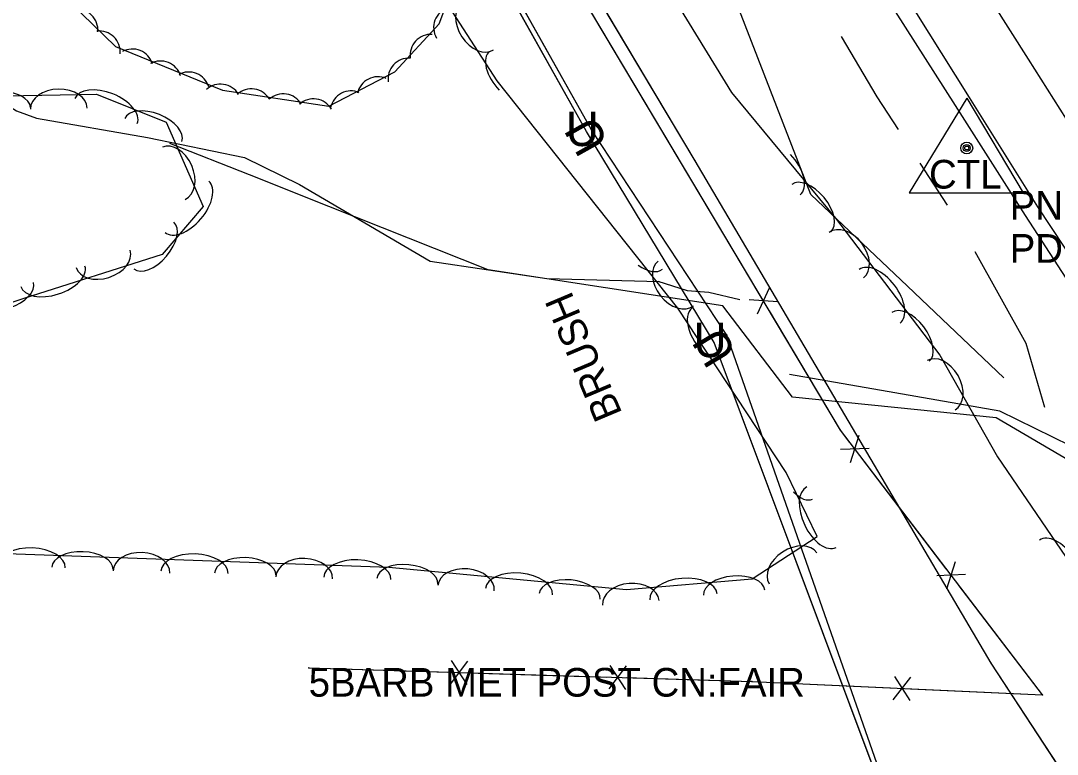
# Model space of a CAD drawing. Extents: x 954793 to 988390, y 1867850 to 1924428.
# Drawn here: x 960117.4 to 960298.2, y 1909669.6 to 1909797.5 of the extents above; entities that cross this region are included whole.
import ezdxf

# ---------------------------------------------------------------- set-up
doc = ezdxf.new("R2010")
doc.units = 0
for name, color, linetype in [('Default', 7, 'Continuous'), ('S_DITCHLINE', 7, 'Continuous'), ('S_EDGE_PAVEMENT', 7, 'Continuous'), ('S_FENCE', 7, 'Continuous'), ('S_FENCE_ANNOT', 7, 'Continuous'), ('S_FIBER_OPTIC_CABLE', 7, 'Continuous'), ('S_MSC_PT_SYM', 7, 'Continuous'), ('S_PAVEMENT_CROWN', 7, 'Continuous'), ('S_PRIMARY_CTL', 7, 'Continuous'), ('S_PRIMARY_CTL_ANNOT', 7, 'Continuous'), ('S_SHOULDER', 7, 'Continuous'), ('S_STREAM', 7, 'Continuous'), ('S_TREE', 7, 'Continuous'), ('S_TREE_ANNOT', 7, 'Continuous'), ('S_UNDERGROUND_CABLE', 7, 'Continuous'), ('S_UTL_PT_SYM', 7, 'Continuous'), ('S_WATER_UTILITIES', 7, 'Continuous')]:
    doc.layers.add(name, color=color, linetype=linetype)

msp = doc.modelspace()

# ---------------------------------------------------------------- linework, layer by layer
at = {"layer": 'S_DITCHLINE'}
for points in [[(960288.89, 1909735.27), (960272.05, 1909751.24), (960255.2, 1909767.22), (960247.06, 1909788.23), (960238.92, 1909809.24), (960229.98, 1909826.34), (960221.03, 1909843.44), (960212.08, 1909860.53), (960203.14, 1909877.63), (960196.36, 1909895.26), (960189.58, 1909912.88), (960182.79, 1909930.51), (960176.01, 1909948.14), (960169.11, 1909966.22), (960162.2, 1909984.3), (960155.29, 1910002.37), (960148.38, 1910020.45), (960143.56, 1910034.82), (960138.73, 1910049.2), (960133.9, 1910063.57), (960129.08, 1910077.94)], [(960318.07, 1909715.84), (960313.1, 1909713.33), (960300.33, 1909720.8), (960287.55, 1909728.28), (960269.78, 1909730.09), (960252, 1909731.9), (960239.83, 1909747.84), (960219.37, 1909750.98), (960198.9, 1909754.11), (960185.02, 1909759.62), (960171.13, 1909765.13), (960157.25, 1909770.63), (960143.36, 1909776.14)], [(960316.28, 1909718.75), (960312.83, 1909717.39), (960300.5, 1909723.41), (960288.16, 1909729.43), (960269.83, 1909732.63), (960251.5, 1909735.83)]]:
    msp.add_lwpolyline(points, dxfattribs=at)
at = {"layer": 'S_EDGE_PAVEMENT'}
msp.add_lwpolyline([(960400.75, 1909610.14), (960389.66, 1909626.2), (960376.51, 1909645.12), (960363.35, 1909664.05), (960352.69, 1909679.49), (960342.03, 1909694.92), (960330, 1909712.5), (960317.97, 1909730.08), (960306.4, 1909747.57), (960294.82, 1909765.06), (960282.9, 1909784.11), (960270.97, 1909803.17), (960260.01, 1909821.93), (960249.04, 1909840.69), (960239.13, 1909858.61), (960229.21, 1909876.54), (960220.23, 1909894.08), (960211.25, 1909911.62), (960206.2, 1909922.6)], dxfattribs=at)
at = {"layer": 'S_FENCE'}
for p, q in [((960260.38, 1909726.12), (960203.98, 1909820.74)), ((960245.91, 1909746.4), (960247.96, 1909750.96)), ((960249.43, 1909748.5), (960244.44, 1909748.86)), ((960295.61, 1909679.98), (960260.38, 1909726.12)), ((960262.11, 1909720.48), (960263.63, 1909725.25)), ((960265.37, 1909722.97), (960260.37, 1909722.76)), ((960278.92, 1909698.47), (960280.43, 1909703.24)), ((960282.17, 1909700.96), (960277.18, 1909700.75)), ((960192.35, 1909681.89), (960195.34, 1909685.89)), ((960192.47, 1909685.98), (960195.21, 1909681.8)), ((960220.03, 1909681.05), (960223.02, 1909685.06)), ((960220.15, 1909685.14), (960222.89, 1909680.96)), ((960167.6, 1909684.69), (960244.89, 1909682.34)), ((960269.79, 1909683.23), (960272.46, 1909679.01)), ((960244.89, 1909682.34), (960295.61, 1909679.98)), ((960269.59, 1909679.14), (960272.65, 1909683.1))]:
    msp.add_line(p, q, dxfattribs=at)
for points in [[(960167.6, 1909684.69), (960244.89, 1909682.34), (960295.61, 1909679.98), (960260.38, 1909726.12), (960203.98, 1909820.74), (960178.58, 1909868.59), (960146.01, 1909930.11), (960107.7, 1910008.41), (960080.76, 1910062.32), (960069.75, 1910083.86)], [(960167.6, 1909684.69), (960244.89, 1909682.34), (960295.61, 1909679.98), (960260.38, 1909726.12), (960203.98, 1909820.74), (960178.58, 1909868.59), (960146.01, 1909930.11), (960107.7, 1910008.41), (960080.76, 1910062.32), (960069.75, 1910083.86)], [(960246.2, 1909749.91), (960238.76, 1909762.4)], [(960260.38, 1909726.12), (960247.96, 1909746.96)], [(960262, 1909724.01), (960260.38, 1909726.12)], [(960278.8, 1909701.99), (960264.08, 1909721.28)], [(960295.61, 1909679.98), (960280.89, 1909699.26)], [(960167.6, 1909684.69), (960191.84, 1909683.95)], [(960195.28, 1909683.85), (960219.52, 1909683.11)], [(960222.96, 1909683.01), (960244.89, 1909682.34)], [(960244.89, 1909682.34), (960269.12, 1909681.22)], [(960272.56, 1909681.06), (960295.61, 1909679.98)]]:
    msp.add_lwpolyline(points, dxfattribs=at)
at = {"layer": 'S_FIBER_OPTIC_CABLE'}
for p, q in [((960216.92, 1909778.51), (960174.63, 1909853.71)), ((960240.55, 1909742.72), (960216.92, 1909778.51)), ((960267.52, 1909665.76), (960240.55, 1909742.72))]:
    msp.add_line(p, q, dxfattribs=at)
msp.add_lwpolyline([(960520.73, 1909366.93), (960487.68, 1909419.99), (960460.78, 1909449.54), (960414.64, 1909479.84), (960397.28, 1909493.07), (960373.65, 1909530.36), (960357.36, 1909548.88), (960297.9, 1909603.46), (960267.52, 1909665.76), (960240.55, 1909742.72), (960216.92, 1909778.51), (960174.63, 1909853.71), (960140.66, 1909922.5), (960105.27, 1909990.97), (960080.2, 1910040.38), (960059.02, 1910084.11), (960053.85, 1910115.48), (960057.48, 1910130.6), (960077.89, 1910169.3), (960070.89, 1910207.26), (960057.81, 1910268.65), (960038.46, 1910358.08), (960020.91, 1910443.65), (960001.17, 1910526.82)], dxfattribs=at)
msp.add_lwpolyline([(960520.73, 1909366.93), (960487.68, 1909419.99), (960460.78, 1909449.54), (960414.64, 1909479.84), (960397.28, 1909493.07), (960373.65, 1909530.36), (960357.36, 1909548.88), (960297.9, 1909603.46), (960267.52, 1909665.76), (960240.55, 1909742.72), (960216.92, 1909778.51), (960174.63, 1909853.71), (960140.66, 1909922.5), (960105.27, 1909990.97), (960080.2, 1910040.38), (960059.02, 1910084.11), (960053.85, 1910115.48), (960057.48, 1910130.6), (960077.89, 1910169.3), (960070.89, 1910207.26), (960057.81, 1910268.65), (960038.46, 1910358.08), (960020.91, 1910443.65), (960001.17, 1910526.82)], dxfattribs=at)
at = {"layer": 'S_MSC_PT_SYM'}
for points in [[(960260.38, 1909726.12), (960260.38, 1909726.17), (960260.38, 1909726.12), (960260.33, 1909726.12), (960260.38, 1909726.12), (960260.38, 1909726.07), (960260.38, 1909726.12), (960260.43, 1909726.12)], [(960167.6, 1909684.69), (960167.6, 1909684.74), (960167.6, 1909684.69), (960167.55, 1909684.69), (960167.6, 1909684.69), (960167.6, 1909684.64), (960167.6, 1909684.69), (960167.65, 1909684.69)], [(960244.89, 1909682.34), (960244.89, 1909682.39), (960244.89, 1909682.34), (960244.84, 1909682.34), (960244.89, 1909682.34), (960244.89, 1909682.29), (960244.89, 1909682.34), (960244.94, 1909682.34)], [(960295.61, 1909679.98), (960295.61, 1909680.03), (960295.61, 1909679.98), (960295.56, 1909679.98), (960295.61, 1909679.98), (960295.61, 1909679.93), (960295.61, 1909679.98), (960295.66, 1909679.98)]]:
    msp.add_lwpolyline(points, dxfattribs=at)
for points in [[(960260.38, 1909726.12), (960260.34, 1909726.1), (960260.38, 1909726.12), (960260.41, 1909726.08), (960260.38, 1909726.12), (960260.43, 1909726.15), (960260.38, 1909726.12), (960260.36, 1909726.17)], [(960260.38, 1909726.12), (960260.34, 1909726.1), (960260.38, 1909726.12), (960260.41, 1909726.08), (960260.38, 1909726.12), (960260.43, 1909726.15), (960260.38, 1909726.12), (960260.36, 1909726.17)], [(960167.6, 1909684.69), (960167.6, 1909684.74), (960167.6, 1909684.69), (960167.55, 1909684.69), (960167.6, 1909684.69), (960167.59, 1909684.64), (960167.6, 1909684.69), (960167.65, 1909684.69)], [(960167.6, 1909684.69), (960167.6, 1909684.74), (960167.6, 1909684.69), (960167.55, 1909684.69), (960167.6, 1909684.69), (960167.59, 1909684.64), (960167.6, 1909684.69), (960167.65, 1909684.69)], [(960244.89, 1909682.34), (960244.89, 1909682.39), (960244.89, 1909682.34), (960244.84, 1909682.35), (960244.89, 1909682.34), (960244.89, 1909682.29), (960244.89, 1909682.34), (960244.94, 1909682.34)], [(960244.89, 1909682.34), (960244.89, 1909682.39), (960244.89, 1909682.34), (960244.84, 1909682.35), (960244.89, 1909682.34), (960244.89, 1909682.29), (960244.89, 1909682.34), (960244.94, 1909682.34)], [(960295.61, 1909679.98), (960295.57, 1909679.95), (960295.61, 1909679.98), (960295.64, 1909679.94), (960295.61, 1909679.98), (960295.65, 1909680.01), (960295.61, 1909679.98), (960295.58, 1909680.02)], [(960295.61, 1909679.98), (960295.57, 1909679.95), (960295.61, 1909679.98), (960295.64, 1909679.94), (960295.61, 1909679.98), (960295.65, 1909680.01), (960295.61, 1909679.98), (960295.58, 1909680.02)]]:
    msp.add_lwpolyline(points, close=True, dxfattribs=at)
at = {"layer": 'S_PAVEMENT_CROWN'}
msp.add_lwpolyline([(960386.19, 1909651.94), (960373.24, 1909670.55), (960362.41, 1909686.17), (960351.58, 1909701.79), (960339.88, 1909719.33), (960328.19, 1909736.87), (960316.76, 1909754.26), (960305.32, 1909771.65), (960293.18, 1909790.81), (960281.04, 1909809.98), (960270.21, 1909828.01), (960259.39, 1909846.05), (960249.37, 1909864.16), (960239.35, 1909882.28), (960230.63, 1909899.58), (960221.91, 1909916.88), (960212.79, 1909936.82), (960203.68, 1909956.75), (960195.88, 1909975.37), (960188.08, 1909993.99)], dxfattribs=at)
at = {"layer": 'S_PRIMARY_CTL'}
for p, q in [((960282.4, 1909784.03), (960272.37, 1909767.52)), ((960282.4, 1909784.03), (960292.23, 1909767.52)), ((960272.37, 1909767.52), (960292.23, 1909767.52))]:
    msp.add_line(p, q, dxfattribs=at)
for radius in [1.04, 0.609, 0.344]:
    msp.add_circle((960282.4, 1909775.33), radius, dxfattribs=at)
at = {"layer": 'S_SHOULDER'}
msp.add_lwpolyline([(960399.64, 1909605.72), (960399.21, 1909606.34), (960386.84, 1909624.23), (960373.68, 1909643.17), (960360.52, 1909662.11), (960349.8, 1909677.53), (960339.08, 1909692.95), (960327.29, 1909710.71), (960315.49, 1909728.46), (960304.07, 1909746), (960292.65, 1909763.55), (960280.45, 1909782.72), (960268.25, 1909801.9), (960257.33, 1909820.32), (960246.4, 1909838.75), (960236.41, 1909857.04), (960226.42, 1909875.34), (960217.5, 1909892.92), (960208.58, 1909910.49), (960203.09, 1909922.29)], dxfattribs=at)
at = {"layer": 'S_STREAM'}
for points in [[(960006.09, 1909999.64), (960016.56, 1909989.41), (960025.48, 1909978.97), (960033.25, 1909967.07), (960049.08, 1909937.29), (960062.05, 1909913.41), (960077.45, 1909882.5), (960079.38, 1909873.84), (960083.39, 1909865.22), (960084.97, 1909859.69), (960087.36, 1909847.44), (960090.42, 1909839.51), (960104, 1909813.81), (960108.57, 1909794.59), (960110.12, 1909786.86), (960112.31, 1909784.44), (960116.61, 1909781.81), (960120.13, 1909780.56), (960139.5, 1909777.17), (960156.42, 1909773.65), (960166.01, 1909768.98), (960188.81, 1909755.62), (960209.15, 1909752.6), (960228.8, 1909752.04)], [(960260.49, 1909794.76), (960266.69, 1909784.28), (960270.41, 1909778.55)], [(960274.22, 1909772.67), (960278.96, 1909765.36)], [(960283.83, 1909757.28), (960292.7, 1909741.33), (960295.94, 1909730.15)], [(960228.52, 1909752.09), (960233.63, 1909750.51), (960237.39, 1909750.21), (960242.81, 1909748.95)]]:
    msp.add_lwpolyline(points, dxfattribs=at)
at = {"layer": 'S_TREE'}
for points in [[(960104.84, 1910032.32), (960136.04, 1909983.29), (960198.35, 1909853.34), (960221.9, 1909816.82), (960241.33, 1909784.99), (960259.49, 1909763.08), (960277.71, 1909739.19), (960287.77, 1909721.47), (960303.1, 1909699.01), (960316.03, 1909672.55), (960326.95, 1909660.77)], [(960105.13, 1909705.02), (960181.56, 1909702.24), (960223.02, 1909698.37), (960244.94, 1909700.23), (960256.3, 1909707.61), (960250.92, 1909718.77), (960231.97, 1909747.43), (960200.47, 1909787.06), (960178.91, 1909820.37), (960154.48, 1909859.93), (960133.56, 1909910.84), (960117.05, 1909945.6), (960101.47, 1909980.71), (960093.6, 1910001.23)], [(960057.54, 1909783.46), (960077.41, 1909792.28), (960086.37, 1909801.11), (960089.08, 1909811.48), (960093.81, 1909819.74), (960106.46, 1909821.14), (960118.27, 1909808.25), (960133.89, 1909793.01), (960152.56, 1909785.43), (960171.09, 1909782.63), (960182.65, 1909788.61), (960190.35, 1909796.97), (960194.39, 1909807.65)], [(960078.21, 1909755.26), (960083.06, 1909771.14), (960094.47, 1909781.63), (960111.43, 1909784.38), (960130.58, 1909784.71), (960142.74, 1909779.85), (960149.2, 1909765.16), (960142.04, 1909756.79), (960117.92, 1909749.12), (960096.22, 1909741.84), (960084.04, 1909747.05), (960078.59, 1909756.69), (960078.64, 1909758.88)]]:
    msp.add_lwpolyline(points, dxfattribs=at)
for centre, start, end in [((960127.18, 1909795.89), 354.9086, 96.5055), ((960193.03, 1909796.33), 108.5004, 210.0973), ((960131.07, 1909792.09), 354.9086, 96.5055), ((960188.93, 1909791.5), 86.5296, 188.1266), ((960136.85, 1909788.94), 17.0999, 118.6968), ((960141.76, 1909786.86), 17.0999, 118.6968), ((960185.08, 1909787.37), 86.5296, 188.1266), ((960146.68, 1909784.94), 17.0999, 118.6968), ((960152.21, 1909782.83), 30.5911, 132.188), ((960179.68, 1909784.12), 66.5773, 168.1742), ((960157.59, 1909782.01), 30.5911, 132.188), ((960163.17, 1909781.13), 30.5911, 132.188), ((960174.98, 1909781.65), 66.5773, 168.1742), ((960168.43, 1909780.26), 30.5911, 132.188)]:
    msp.add_arc(centre, 3.64, start, end, dxfattribs=at)
for centre, major_axis, ratio, start_param, end_param in [((960197.15, 1909796.58), (2.69, -4.16), 0.685311, 3.141593, 6.283185), ((960202.45, 1909787.98), (3.33, -4.19), 0.540699, 3.141593, 4.896856), ((960113.69, 1909782.29), (-5.35, -0.09), 0.540699, 3.141593, 6.283185), ((960124, 1909782.21), (-4.95, -0.09), 0.685311, 3.141593, 6.283185), ((960132.24, 1909781.76), (-5.45, 2.18), 0.55008, 3.141593, 6.283185), ((960140.47, 1909778.47), (-4.97, 1.98), 0.540699, 3.141593, 6.283185), ((960144.07, 1909770.92), (-1.99, 4.54), 0.685311, 3.141593, 6.283185), ((960249.61, 1909771.67), (-3.74, 4.52), 0.55008, 3.141593, 4.825598), ((960255.27, 1909764.84), (-3.41, 4.12), 0.540699, 3.141593, 6.283185), ((960146.34, 1909765.08), (3.81, 4.46), 0.55008, 3.141593, 6.283185), ((960140.58, 1909758.34), (3.47, 4.06), 0.540699, 3.141593, 6.283185), ((960261.39, 1909756.66), (-3.01, 3.94), 0.685311, 3.141593, 6.283185), ((960131.72, 1909756.01), (4.72, 1.5), 0.685311, 3.141593, 6.283185), ((960231.62, 1909751.7), (3.08, -3.88), 0.685311, 3.141593, 6.283185), ((960122.97, 1909752.96), (5.59, 1.78), 0.55008, 3.141593, 6.283185), ((960225.65, 1909758.79), (3.65, -4.59), 0.55008, 5.192508, 6.283185), ((960267.21, 1909749.46), (-3.56, 4.67), 0.55008, 3.141593, 6.283185), ((960114.5, 1909750.21), (5.07, 1.7), 0.540699, 3.141593, 6.283185), ((960237.46, 1909742.98), (2.95, -4.46), 0.540699, 3.141593, 5.350225), ((960272.59, 1909742.4), (-3.24, 4.25), 0.540699, 3.141593, 6.283185), ((960277.93, 1909733.98), (-2.45, 4.31), 0.685311, 3.141593, 6.283185), ((960257.04, 1909710.97), (2.55, -5.29), 0.55008, 3.141593, 6.283185), ((960253.19, 1909718.96), (2.32, -4.82), 0.540699, 5.260395, 6.283185), ((960298.4, 1909702.14), (-3.31, 4.85), 0.55008, 3.141593, 6.283185), ((960119.26, 1909702.38), (-5.86, 0.21), 0.55008, 3.141593, 6.283185), ((960128.12, 1909702.06), (-5.34, 0.19), 0.540699, 3.141593, 6.283185), ((960138.41, 1909701.42), (-4.95, 0.18), 0.685311, 3.141593, 6.283185), ((960252.1, 1909702.04), (-4.15, -2.7), 0.685311, 3.141593, 6.283185), ((960147.67, 1909701.35), (-5.86, 0.21), 0.55008, 3.141593, 6.283185), ((960156.53, 1909701.03), (-5.34, 0.19), 0.540699, 3.141593, 6.283185), ((960166.82, 1909700.39), (-4.95, 0.18), 0.685311, 3.141593, 6.283185), ((960176.08, 1909700.31), (-5.86, 0.21), 0.55008, 3.141593, 6.283185), ((960184.81, 1909699.8), (-5.32, 0.5), 0.540699, 3.141593, 6.283185), ((960195.05, 1909698.59), (-4.93, 0.46), 0.685311, 3.141593, 6.283185), ((960204.29, 1909697.99), (-5.84, 0.54), 0.55008, 3.141593, 6.283185), ((960213.12, 1909697.16), (-5.32, 0.5), 0.540699, 3.141593, 6.283185), ((960223.78, 1909696.04), (-4.94, -0.42), 0.685311, 3.141593, 6.283185), ((960232.98, 1909697.09), (-5.85, -0.5), 0.55008, 3.141593, 6.283185), ((960241.82, 1909697.83), (-5.33, -0.45), 0.540699, 3.141593, 6.283185)]:
    msp.add_ellipse(centre, major_axis=major_axis, ratio=ratio, start_param=start_param, end_param=end_param, dxfattribs=at)
at = {"layer": 'S_UNDERGROUND_CABLE'}
for p, q in [((960216.06, 1909778.21), (960174.91, 1909851.61)), ((960238.35, 1909741.42), (960216.06, 1909778.21)), ((960266.94, 1909665.14), (960238.35, 1909741.42))]:
    msp.add_line(p, q, dxfattribs=at)
msp.add_lwpolyline([(960521.44, 1909367.02), (960488.5, 1909420.49), (960461.72, 1909450.46), (960415.35, 1909480.49), (960398.1, 1909493.6), (960374.55, 1909530.49), (960356.78, 1909548.2), (960297.38, 1909602.54), (960266.94, 1909665.14), (960238.35, 1909741.42), (960216.06, 1909778.21), (960174.91, 1909851.61), (960139.22, 1909922.21), (960104.69, 1909990.57), (960079.64, 1910040.16), (960058.44, 1910084.34), (960053.23, 1910115.34), (960056.81, 1910130.93), (960077.41, 1910169.59), (960070.07, 1910206.91), (960056.53, 1910268.54), (960037.56, 1910357.68), (960019.85, 1910443.66), (960000.27, 1910526.53)], dxfattribs=at)
msp.add_lwpolyline([(960521.44, 1909367.02), (960488.5, 1909420.49), (960461.72, 1909450.46), (960415.35, 1909480.49), (960398.1, 1909493.6), (960374.55, 1909530.49), (960356.78, 1909548.2), (960297.38, 1909602.54), (960266.94, 1909665.14), (960238.35, 1909741.42), (960216.06, 1909778.21), (960174.91, 1909851.61), (960139.22, 1909922.21), (960104.69, 1909990.57), (960079.64, 1910040.16), (960058.44, 1910084.34), (960053.23, 1910115.34), (960056.81, 1910130.93), (960077.41, 1910169.59), (960070.07, 1910206.91), (960056.53, 1910268.54), (960037.56, 1910357.68), (960019.85, 1910443.66), (960000.27, 1910526.53)], dxfattribs=at)
at = {"layer": 'S_UTL_PT_SYM'}
for points in [[(960216.92, 1909778.51), (960216.92, 1909778.56), (960216.92, 1909778.51), (960216.87, 1909778.51), (960216.92, 1909778.51), (960216.92, 1909778.46), (960216.92, 1909778.51), (960216.97, 1909778.51)], [(960235.04, 1909773.1), (960235.04, 1909773.15), (960235.04, 1909773.1), (960234.99, 1909773.1), (960235.04, 1909773.1), (960235.04, 1909773.05), (960235.04, 1909773.1), (960235.09, 1909773.1)], [(960240.55, 1909742.72), (960240.55, 1909742.77), (960240.55, 1909742.72), (960240.5, 1909742.72), (960240.55, 1909742.72), (960240.55, 1909742.67), (960240.55, 1909742.72), (960240.6, 1909742.72)], [(960286.65, 1909685.53), (960286.65, 1909685.58), (960286.65, 1909685.53), (960286.6, 1909685.53), (960286.65, 1909685.53), (960286.65, 1909685.48), (960286.65, 1909685.53), (960286.7, 1909685.53)]]:
    msp.add_lwpolyline(points, dxfattribs=at)
for points in [[(960216.92, 1909778.51), (960216.88, 1909778.48), (960216.92, 1909778.51), (960216.94, 1909778.46), (960216.92, 1909778.51), (960216.96, 1909778.53), (960216.92, 1909778.51), (960216.89, 1909778.55)], [(960216.92, 1909778.51), (960216.88, 1909778.48), (960216.92, 1909778.51), (960216.94, 1909778.46), (960216.92, 1909778.51), (960216.96, 1909778.53), (960216.92, 1909778.51), (960216.89, 1909778.55)], [(960235.04, 1909773.1), (960235, 1909773.08), (960235.04, 1909773.1), (960235.07, 1909773.06), (960235.04, 1909773.1), (960235.08, 1909773.13), (960235.04, 1909773.1), (960235.01, 1909773.15)], [(960235.04, 1909773.1), (960235, 1909773.08), (960235.04, 1909773.1), (960235.07, 1909773.06), (960235.04, 1909773.1), (960235.08, 1909773.13), (960235.04, 1909773.1), (960235.01, 1909773.15)], [(960240.55, 1909742.72), (960240.51, 1909742.7), (960240.55, 1909742.72), (960240.58, 1909742.68), (960240.55, 1909742.72), (960240.59, 1909742.75), (960240.55, 1909742.72), (960240.52, 1909742.76)], [(960240.55, 1909742.72), (960240.51, 1909742.7), (960240.55, 1909742.72), (960240.58, 1909742.68), (960240.55, 1909742.72), (960240.59, 1909742.75), (960240.55, 1909742.72), (960240.52, 1909742.76)], [(960286.65, 1909685.53), (960286.61, 1909685.5), (960286.65, 1909685.53), (960286.67, 1909685.49), (960286.65, 1909685.53), (960286.69, 1909685.56), (960286.65, 1909685.53), (960286.62, 1909685.57)], [(960286.65, 1909685.53), (960286.61, 1909685.5), (960286.65, 1909685.53), (960286.67, 1909685.49), (960286.65, 1909685.53), (960286.69, 1909685.56), (960286.65, 1909685.53), (960286.62, 1909685.57)]]:
    msp.add_lwpolyline(points, close=True, dxfattribs=at)
at = {"layer": 'S_WATER_UTILITIES'}
for p, q in [((960235.04, 1909773.1), (960213.71, 1909808.79)), ((960286.65, 1909685.53), (960235.04, 1909773.1)), ((960329.98, 1909619.54), (960286.65, 1909685.53))]:
    msp.add_line(p, q, dxfattribs=at)
msp.add_lwpolyline([(960572.88, 1909303.82), (960526.35, 1909376.08), (960490.17, 1909426.98), (960467.72, 1909450.32), (960424.27, 1909498.89), (960405.34, 1909519.32), (960384.9, 1909547.23), (960329.98, 1909619.54), (960286.65, 1909685.53), (960235.04, 1909773.1), (960213.71, 1909808.79), (960178.34, 1909891.86), (960151.22, 1909960.81), (960127.89, 1910024.3), (960109.64, 1910074.96), (960091.91, 1910148.47), (960079.25, 1910207.19), (960066.52, 1910260.11), (960046.23, 1910362.49), (960027.79, 1910446.8), (960009.77, 1910529.32)], dxfattribs=at)
msp.add_lwpolyline([(960572.88, 1909303.82), (960526.35, 1909376.08), (960490.17, 1909426.98), (960467.72, 1909450.32), (960424.27, 1909498.89), (960405.34, 1909519.32), (960384.9, 1909547.23), (960329.98, 1909619.54), (960286.65, 1909685.53), (960235.04, 1909773.1), (960213.71, 1909808.79), (960178.34, 1909891.86), (960151.22, 1909960.81), (960127.89, 1910024.3), (960109.64, 1910074.96), (960091.91, 1910148.47), (960079.25, 1910207.19), (960066.52, 1910260.11), (960046.23, 1910362.49), (960027.79, 1910446.8), (960009.77, 1910529.32)], dxfattribs=at)

# ---------------------------------------------------------------- texts
at = {"layer": 'Default'}
for rotation, p in [(360, (960212.43, 1909775.67)), (119.2792, (960220.06, 1909776.29)), (360, (960234.72, 1909738.87)), (121.2061, (960242.41, 1909739.63))]:
    msp.add_text('U', height=6, rotation=rotation, dxfattribs=at).set_placement(p)
at = {"layer": 'S_FENCE_ANNOT'}
msp.add_text('5BARB MET POST CN:FAIR', height=5, dxfattribs=at).set_placement((960167.6, 1909679.69))
at = {"layer": 'S_PRIMARY_CTL'}
msp.add_text('CTL', height=5, rotation=360, dxfattribs=at).set_placement((960275.82, 1909768.26))
at = {"layer": 'S_PRIMARY_CTL_ANNOT'}
for s, p in [('PN:47', (960289.9, 1909762.83)), ('PD:ARDOT STD. MON. STAMPED PN:47', (960289.9, 1909755.33))]:
    msp.add_text(s, height=5, dxfattribs=at).set_placement(p)
at = {"layer": 'S_TREE_ANNOT'}
msp.add_text('BRUSH', height=5, rotation=112.8111, dxfattribs=at).set_placement((960222.36, 1909729.05))

doc.saveas('drawing.dxf')
